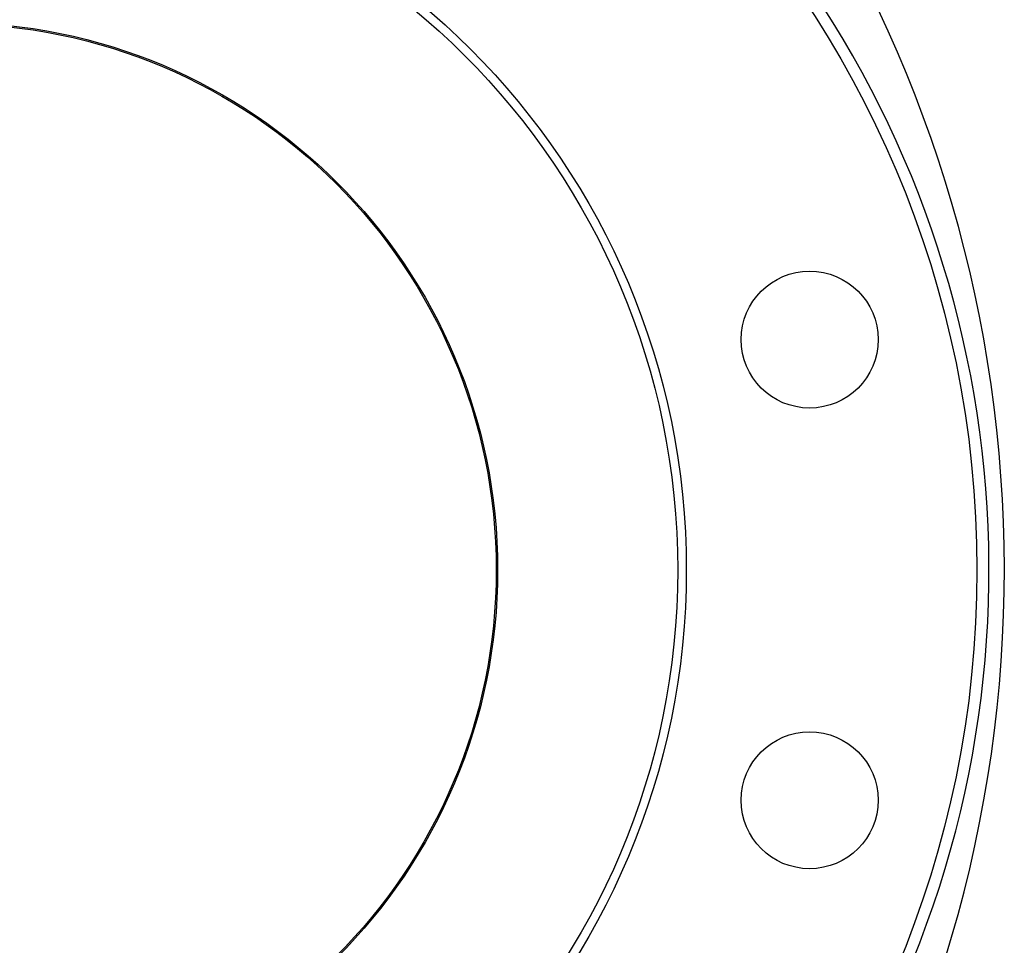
# Model space of a CAD drawing. Header units: inches. Extents: x 24 to 1128, y -94 to 748.
# Tile 360 of 573: x 616.89 to 624.08, y 306.45 to 313.21. Entities that reach past the tile are written whole.
import ezdxf

# ---------------------------------------------------------------- set-up
doc = ezdxf.new("R2010")
doc.units = ezdxf.units.IN
doc.header["$LTSCALE"] = 32
doc.header["$MEASUREMENT"] = 0
doc.layers.add('Visible (ANSI)', color=7, linetype='Continuous', lineweight=30)

msp = doc.modelspace()

# ---------------------------------------------------------------- linework, layer by layer
at = {"layer": 'Visible (ANSI)'}
for centre, radius in [((616.38339, 309.18862), 7.5), ((616.38339, 309.18862), 5.378), ((616.38339, 309.18862), 5.315), ((616.38339, 309.18862), 4), ((616.38339, 309.18862), 3.99), ((622.66191, 310.87095), 0.5), ((622.66191, 307.5063), 0.5)]:
    msp.add_circle(centre, radius, dxfattribs=at)
for centre, radius, start, end in [((614.53557, 309.18862), 9.54783, 338.457142, 43.918627), ((616.38339, 309.18862), 7.588, 134.247392, 45.752608)]:
    msp.add_arc(centre, radius, start, end, dxfattribs=at)

doc.saveas('drawing.dxf')
